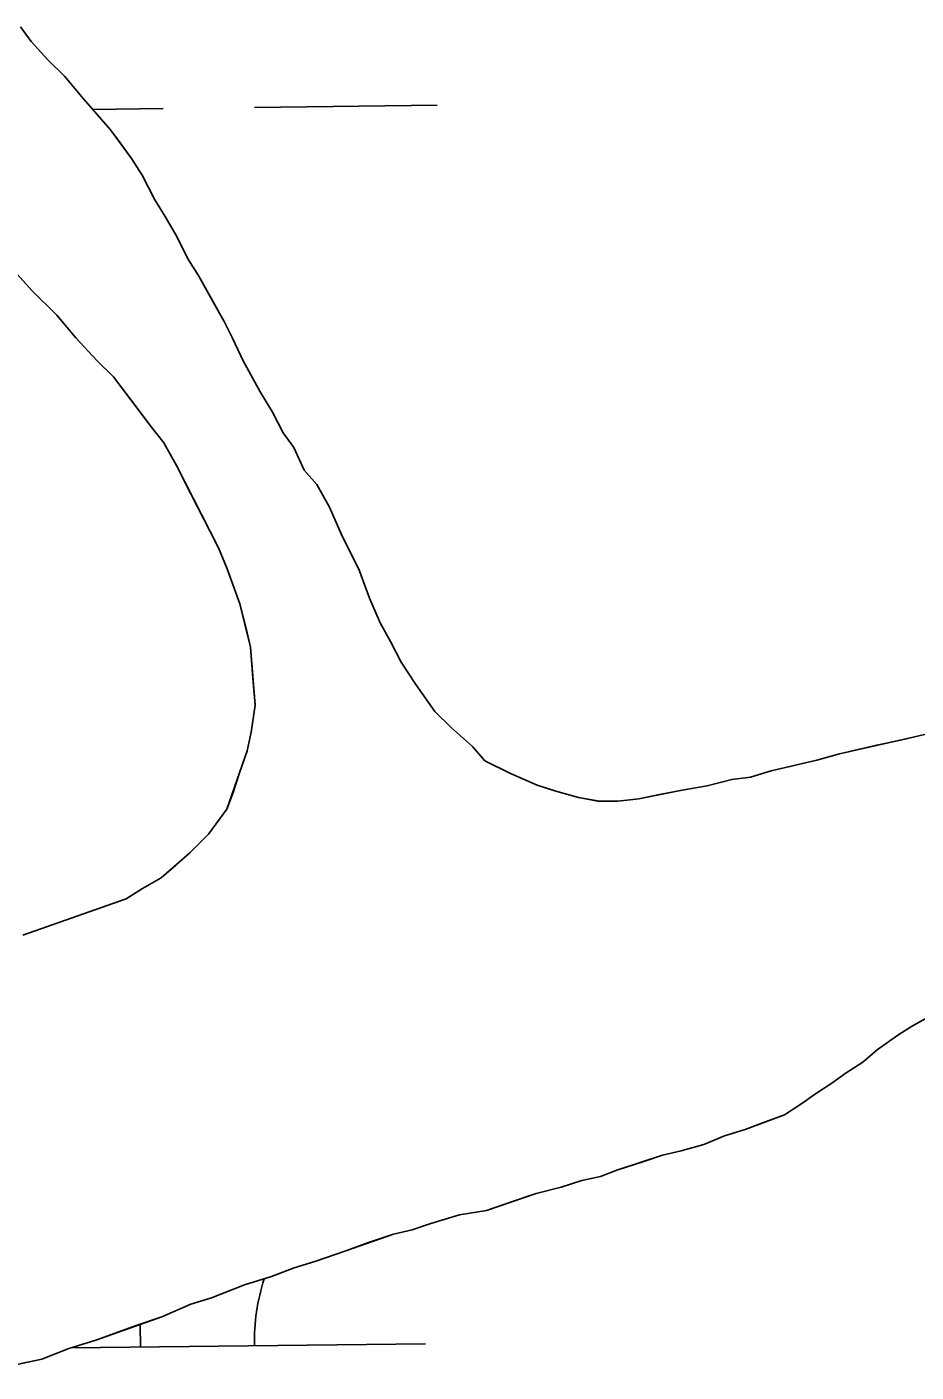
# Model space of a CAD drawing. Extents: x 3694830 to 3732949, y 415201 to 440970.
# Drawn here: x 3717976.8 to 3718132.7, y 437245.2 to 437481.2 of the extents above; entities that cross this region are included whole.
import ezdxf

# ---------------------------------------------------------------- set-up
doc = ezdxf.new("R2010")
doc.units = 0
doc.layers.add('V-TOPO-SHOR', color=7, linetype='Continuous')
doc.layers.add('V-WETL-SWMP', color=7, linetype='Continuous')

msp = doc.modelspace()

# ---------------------------------------------------------------- linework, layer by layer
at = {"layer": 'V-TOPO-SHOR'}
for points in [[(3718132.72, 437356.67), (3718129.46, 437355.92), (3718125.83, 437355.16), (3718122.56, 437354.41), (3718119.29, 437353.65), (3718115.31, 437352.53), (3718110.59, 437351.4), (3718107.32, 437350.65), (3718103.7, 437349.52), (3718100.43, 437349.13), (3718096.07, 437348.01), (3718091.72, 437347.24), (3718087.72, 437346.48), (3718084.09, 437345.73), (3718080.46, 437345.33), (3718077.19, 437345.3), (3718073.55, 437346), (3718069.54, 437347.06), (3718066.26, 437348.13), (3718061.52, 437350.27), (3718057.14, 437352.41), (3718054.93, 437354.94), (3718051.27, 437358.18), (3718048.34, 437361.07), (3718045.03, 437365.77), (3718042.45, 437369.74), (3718040.6, 437373.36), (3718038.76, 437376.62), (3718036.9, 437380.97), (3718035.05, 437386.04), (3718032.09, 437391.83), (3718029.86, 437396.91), (3718027.65, 437400.89), (3718025.45, 437403.41), (3718023.6, 437407.4), (3718021.76, 437409.93), (3718019.91, 437413.55), (3718017.7, 437417.17), (3718014.75, 437422.6), (3718012.9, 437426.58), (3718011.42, 437429.47), (3718009.58, 437432.73), (3718006.99, 437437.44), (3718005.15, 437440.33), (3718002.93, 437444.67), (3718001.09, 437447.93), (3717999.25, 437450.83), (3717997.03, 437455.17), (3717995.19, 437458.06), (3717993.35, 437460.59), (3717991.51, 437463.12), (3717986.74, 437468.54), (3717983.43, 437472.51), (3717980.5, 437475.39), (3717977.57, 437478.64), (3717975.73, 437481.17)], [(3717975.14, 437437.81), (3717977.71, 437434.92), (3717982.1, 437430.6), (3717985.41, 437426.62), (3717989.08, 437422.66), (3717992.01, 437419.77), (3717996.42, 437413.99), (3717998.26, 437411.46), (3718000.83, 437408.21), (3718003.05, 437404.23), (3718005.63, 437399.16), (3718008.96, 437392.65), (3718010.44, 437389.75), (3718011.92, 437386.12), (3718014.15, 437379.96), (3718015.28, 437375.61), (3718016.03, 437372.34), (3718016.44, 437366.89), (3718016.84, 437362.17), (3718016.16, 437357.44), (3718015.46, 437354.16), (3718014.03, 437350.15), (3718012.97, 437346.87), (3718011.9, 437343.95), (3718008.67, 437339.56), (3718005.42, 437336.26), (3718002.9, 437334.06), (3718000.37, 437331.86), (3717997.11, 437330.01), (3717994.22, 437328.17), (3717976.09, 437321.84)], [(3718132.72, 437356.67), (3718202.57, 437373.71), (3718230.02, 437373.94), (3718239.66, 437369.9), (3718243.79, 437368.56), (3718246.6, 437360.35), (3718246.64, 437356.24), (3718241.2, 437349.33), (3718182.36, 437328.26), (3718146.79, 437314.24), (3718131.89, 437305.8)], [(3717975.84, 437246.67), (3717979.47, 437247.43), (3717984.18, 437249.29), (3717988.89, 437250.78), (3717996.14, 437253.39), (3718000.49, 437254.87), (3718005.57, 437257.1), (3718009.19, 437258.22), (3718014.99, 437260.45), (3718019.71, 437261.94), (3718023.69, 437263.43), (3718027.32, 437264.55), (3718032.76, 437266.41), (3718036.74, 437267.9), (3718041.1, 437269.39), (3718044.36, 437270.14), (3718047.62, 437271.26), (3718052.7, 437272.76), (3718057.42, 437273.52), (3718061.77, 437275.01), (3718066.12, 437276.5), (3718070.47, 437277.63), (3718074.1, 437278.75), (3718077.37, 437279.5), (3718080.27, 437280.62), (3718084.98, 437282.11), (3718088.25, 437283.23), (3718091.51, 437283.98), (3718095.5, 437285.11), (3718099.12, 437286.59), (3718102.75, 437287.71), (3718105.65, 437288.83), (3718109.64, 437290.31), (3718112.53, 437292.15), (3718115.06, 437293.99), (3718117.95, 437295.83), (3718120.48, 437297.67), (3718123.37, 437299.51), (3718125.9, 437301.72), (3718129.52, 437304.29), (3718131.89, 437305.8)]]:
    msp.add_lwpolyline(points, dxfattribs=at)
at = {"layer": 'V-WETL-SWMP'}
for p, q in [((3717975.73, 437481.17), (3717977.57, 437478.64)), ((3717977.57, 437478.64), (3717980.5, 437475.39)), ((3717980.5, 437475.39), (3717983.43, 437472.51)), ((3717983.43, 437472.51), (3717986.74, 437468.54)), ((3717986.74, 437468.54), (3717991.51, 437463.12)), ((3717988.36, 437466.7), (3718000.73, 437466.85)), ((3718016.73, 437467.04), (3718048.73, 437467.42)), ((3717991.51, 437463.12), (3717995.19, 437458.06)), ((3717995.19, 437458.06), (3717997.03, 437455.17)), ((3717997.03, 437455.17), (3717999.25, 437450.83)), ((3717999.25, 437450.83), (3718001.09, 437447.93)), ((3718001.09, 437447.93), (3718002.93, 437444.68)), ((3718002.93, 437444.68), (3718005.15, 437440.33)), ((3718005.15, 437440.33), (3718006.99, 437437.44)), ((3718006.99, 437437.44), (3718011.42, 437429.48)), ((3718011.42, 437429.48), (3718012.9, 437426.58)), ((3718012.9, 437426.58), (3718014.75, 437422.6)), ((3718014.75, 437422.6), (3718017.7, 437417.17)), ((3718017.7, 437417.17), (3718019.91, 437413.55)), ((3718019.91, 437413.55), (3718021.76, 437409.93)), ((3718021.76, 437409.93), (3718023.6, 437407.4)), ((3718023.6, 437407.4), (3718025.45, 437403.41)), ((3718025.45, 437403.41), (3718027.65, 437400.89)), ((3718027.65, 437400.89), (3718029.87, 437396.91)), ((3718029.87, 437396.91), (3718032.09, 437391.84)), ((3718032.09, 437391.84), (3718035.05, 437386.04)), ((3718035.05, 437386.04), (3718036.9, 437380.97)), ((3718036.9, 437380.97), (3718038.76, 437376.62)), ((3718038.76, 437376.62), (3718040.6, 437373.36)), ((3718040.6, 437373.36), (3718042.45, 437369.74)), ((3718042.45, 437369.74), (3718045.03, 437365.77)), ((3718045.03, 437365.77), (3718048.34, 437361.07)), ((3718048.34, 437361.07), (3718051.27, 437358.18)), ((3718051.27, 437358.18), (3718054.93, 437354.94)), ((3718119.29, 437353.65), (3718132.72, 437356.67)), ((3718054.93, 437354.94), (3718057.14, 437352.41)), ((3718115.3, 437352.53), (3718119.29, 437353.65)), ((3718057.14, 437352.41), (3718061.52, 437350.27)), ((3718103.7, 437349.52), (3718107.32, 437350.64)), ((3718107.32, 437350.64), (3718115.3, 437352.53)), ((3718061.52, 437350.27), (3718066.26, 437348.13)), ((3718096.07, 437348.01), (3718100.43, 437349.13)), ((3718100.43, 437349.13), (3718103.7, 437349.52)), ((3718066.26, 437348.13), (3718069.54, 437347.06)), ((3718069.54, 437347.06), (3718073.55, 437346)), ((3718073.55, 437346), (3718077.19, 437345.31)), ((3718084.09, 437345.73), (3718091.72, 437347.24)), ((3718091.72, 437347.24), (3718096.07, 437348.01)), ((3718077.19, 437345.31), (3718080.46, 437345.33)), ((3718080.46, 437345.33), (3718084.09, 437345.73)), ((3718146.79, 437314.24), (3718131.89, 437305.8)), ((3718131.89, 437305.8), (3718129.52, 437304.29)), ((3718129.52, 437304.29), (3718125.9, 437301.72)), ((3718125.9, 437301.72), (3718123.38, 437299.51)), ((3718123.38, 437299.51), (3718120.48, 437297.67)), ((3718120.48, 437297.67), (3718117.95, 437295.83)), ((3718115.06, 437293.99), (3718112.53, 437292.15)), ((3718117.95, 437295.83), (3718115.06, 437293.99)), ((3718112.53, 437292.15), (3718109.64, 437290.31)), ((3718109.64, 437290.31), (3718102.75, 437287.71)), ((3718102.75, 437287.71), (3718099.12, 437286.59)), ((3718095.5, 437285.11), (3718091.51, 437283.98)), ((3718099.12, 437286.59), (3718095.5, 437285.11)), ((3718088.24, 437283.23), (3718080.27, 437280.62)), ((3718091.51, 437283.98), (3718088.24, 437283.23)), ((3718080.27, 437280.62), (3718077.37, 437279.5)), ((3718070.48, 437277.63), (3718066.12, 437276.5)), ((3718074.1, 437278.75), (3718070.48, 437277.63)), ((3718077.37, 437279.5), (3718074.1, 437278.75)), ((3718066.12, 437276.5), (3718057.42, 437273.52)), ((3718052.7, 437272.76), (3718047.62, 437271.26)), ((3718057.42, 437273.52), (3718052.7, 437272.76)), ((3718047.62, 437271.26), (3718044.36, 437270.14)), ((3718041.1, 437269.39), (3718032.76, 437266.41)), ((3718044.36, 437270.14), (3718041.1, 437269.39)), ((3718032.76, 437266.41), (3718027.32, 437264.55)), ((3718023.69, 437263.43), (3718019.71, 437261.94)), ((3718027.32, 437264.55), (3718023.69, 437263.43)), ((3718019.71, 437261.94), (3718014.99, 437260.45)), ((3718014.99, 437260.45), (3718009.19, 437258.22)), ((3718005.57, 437257.1), (3718000.5, 437254.88)), ((3718009.19, 437258.22), (3718005.57, 437257.1)), ((3718000.5, 437254.88), (3717988.9, 437250.78)), ((3717996.73, 437249.54), (3717996.69, 437253.53)), ((3717984.18, 437249.29), (3717979.47, 437247.43)), ((3717988.9, 437250.78), (3717984.18, 437249.29)), ((3717984.52, 437249.4), (3718046.73, 437250.14)), ((3717979.47, 437247.43), (3717968.95, 437245.16))]:
    msp.add_line(p, q, dxfattribs=at)
msp.add_lwpolyline([(3717975.14, 437437.81), (3717977.71, 437434.92), (3717982.1, 437430.6), (3717985.41, 437426.63), (3717989.08, 437422.66), (3717992.01, 437419.77), (3717998.26, 437411.46), (3718000.83, 437408.21), (3718003.04, 437404.23), (3718010.44, 437389.75), (3718011.92, 437386.12), (3718014.15, 437379.96), (3718016.03, 437372.34), (3718016.84, 437362.17), (3718016.16, 437357.44), (3718015.46, 437354.16), (3718011.9, 437343.95), (3718008.67, 437339.56), (3718005.42, 437336.26), (3718000.37, 437331.86), (3717997.11, 437330.01), (3717994.22, 437328.17), (3717976.09, 437321.84)], dxfattribs=at)
msp.add_arc((3718051.97, 437250.68), 35.25, 162.0486, 181.4552, dxfattribs=at)

doc.saveas('drawing.dxf')
